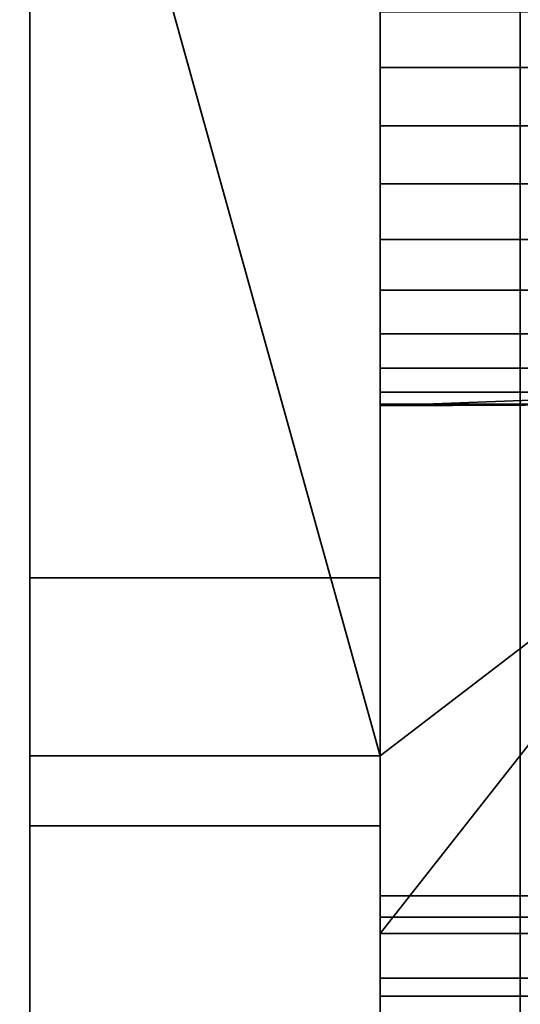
# Model space of a CAD drawing. Header units: millimetres. Extents: x -603 to 3703, y -120 to 193.
# Tile 773 of 938: x 3508.93 to 3512.5, y -33.27 to -26.24. Entities that reach past the tile are written whole.
import ezdxf

# ---------------------------------------------------------------- set-up
doc = ezdxf.new("R2010")
doc.units = ezdxf.units.MM
doc.layers.add('151', color=7, linetype='Continuous', true_color=0xffffff)

# ---------------------------------------------------------------- blocks, each defined once
blk = doc.blocks.new('UG_SURFACE_003')
at = {"layer": '151', "color": 252, "linetype": 'Continuous', "lineweight": 35}
for points in [[(3702.5001, -35, 2213.0001), (3702.5001, 174.4, 2213.0001), (2297.4999, 174.4, 2213.0001), (2297.4999, -35, 2213.0001)], [(2447.5, -35, 2063), (2447.5, 174.4, 2063), (3552.5, 174.4, 2063), (3552.5, -35, 2063)]]:
    blk.add_3dface(points, dxfattribs=at)
blk = doc.blocks.new('UG_SURFACE_162')
at = {"layer": '151', "color": 43, "linetype": 'Continuous', "lineweight": 35}
for points in [[(2490.9999, -49, 2017), (3509.0001, -49, 2017), (3509.0001, 0, 2017), (2490.9999, 0, 2017)], [(3509.0001, 0, 2017), (3509.0001, -49, 2017), (3509.0001, -32, 27), (3509.0001, -22, 27)], [(2490.9999, -47), (2490.9999, -2), (3509.0001, -2), (3509.0001, -47)], [(3509.0001, -47), (3509.0001, -2), (3509.0001, -22.5, 14), (3509.0001, -31.5, 14)], [(3514.0083, -29.5753, 28), (3514.0083, -24.4247, 28), (3511.4999, -21.232, 28), (3511.4999, -32.7679, 28)], [(3511.4999, -32.7679, 28), (3511.4999, -21.232, 28), (3511.4999, -22, 27), (3511.4999, -32, 27)], [(3509.0001, -22, 27), (3509.0001, -32, 27), (3511.4999, -32, 27), (3511.4999, -22, 27)], [(3511.4999, -31.5, 14), (3509.0001, -22.5, 14), (3511.4999, -22.5, 14)], [(3511.4999, -31.5, 14), (3509.0001, -31.5, 14), (3509.0001, -22.5, 14)], [(3511.4999, -22.5, 14), (3514.0083, -24.4247, 14), (3514.0083, -29.5753, 14), (3511.4999, -31.5, 14)], [(3511.4999, -25.2679, 20.5), (3511.4999, -25.011, 21.2909), (3511.4999, -25.0979, 22.118), (3511.4999, -27, 21.5)], [(3511.4999, -25.0979, 22.118), (3511.4999, -25.5137, 22.8383), (3511.4999, -26.1865, 23.3271), (3511.4999, -27, 21.5)], [(3511.4999, -26.5842, 19.5437), (3511.4999, -25.8244, 19.882), (3511.4999, -25.2679, 20.5), (3511.4999, -27, 21.5)], [(3514.1602, -25.8244, 19.882), (3511.4999, -25.8244, 19.882), (3511.4999, -26.5842, 19.5437), (3514.195, -26.5842, 19.5437)], [(3511.4999, -26.1865, 23.3271), (3511.4999, -27, 23.5), (3511.4999, -27.8135, 23.3271), (3511.4999, -27, 21.5)], [(3514.2, -27, 23.5), (3511.4999, -27, 23.5), (3511.4999, -26.1865, 23.3271), (3514.1809, -26.1865, 23.3271)], [(3511.4999, -28.1756, 19.882), (3511.4999, -27.4158, 19.5437), (3511.4999, -26.5842, 19.5437), (3511.4999, -27, 21.5)], [(3514.195, -26.5842, 19.5437), (3511.4999, -26.5842, 19.5437), (3511.4999, -27.4158, 19.5437), (3514.195, -27.4158, 19.5437)], [(3511.4999, -27, 21.5), (3511.4999, -28.989, 21.2909), (3511.4999, -28.7321, 20.5), (3511.4999, -28.1756, 19.882)], [(3511.4999, -27.8135, 23.3271), (3511.4999, -28.4863, 22.8383), (3511.4999, -28.9021, 22.118), (3511.4999, -27, 21.5)], [(3511.4999, -28.9021, 22.118), (3511.4999, -29, 21.5), (3511.4999, -28.989, 21.2909), (3511.4999, -27, 21.5)], [(3514.1809, -27.8135, 23.3271), (3511.4999, -27.8135, 23.3271), (3511.4999, -27, 23.5), (3514.2, -27, 23.5)], [(3514.195, -27.4158, 19.5437), (3511.4999, -27.4158, 19.5437), (3511.4999, -28.1756, 19.882), (3514.1602, -28.1756, 19.882)], [(3514.1363, -28.4863, 22.8383), (3511.4999, -28.4863, 22.8383), (3511.4999, -27.8135, 23.3271), (3514.1809, -27.8135, 23.3271)], [(3514.1602, -28.1756, 19.882), (3511.4999, -28.1756, 19.882), (3511.4999, -28.7321, 20.5), (3514.1137, -28.7321, 20.5)], [(3514.0958, -28.9021, 22.118), (3511.4999, -28.9021, 22.118), (3511.4999, -28.4863, 22.8383), (3514.1363, -28.4863, 22.8383)], [(3514.1137, -28.7321, 20.5), (3511.4999, -28.7321, 20.5), (3511.4999, -28.989, 21.2909), (3514.086, -28.989, 21.2909)], [(3514.0958, -28.9021, 22.118), (3514.086, -28.989, 21.2909), (3511.4999, -29, 21.5)], [(3511.4999, -29, 21.5), (3511.4999, -28.9021, 22.118), (3514.0958, -28.9021, 22.118)], [(3514.086, -28.989, 21.2909), (3511.4999, -28.989, 21.2909), (3511.4999, -29, 21.5)], [(3511.4999, -32.7679, 28), (3513.2158, -32.7679, 28), (3514.0083, -29.5753, 28)], [(3514.0083, -29.5753, 14), (3513.3076, -32.5, 14), (3511.4999, -32.5, 14), (3511.4999, -31.5, 14)], [(3509.0001, -30.2276, 24), (3509.0001, -31.5, 24), (3511.4999, -31.5, 24), (3511.4999, -30.2276, 24)], [(3509.0001, -30.2276, 25), (3509.0001, -30.2276, 24), (3511.4999, -30.2276, 24), (3511.4999, -30.2276, 25)], [(3509.0001, -32, 25), (3509.0001, -30.2276, 25), (3511.4999, -30.2276, 25), (3511.4999, -32, 25)], [(3509.0001, -31.5, 24), (3509.0001, -30.2276, 24), (3509.0001, -30.2276, 25), (3509.0001, -32, 25)], [(3511.4999, -32, 25), (3511.4999, -30.2276, 25), (3511.4999, -30.2276, 24), (3511.4999, -31.5, 24)], [(3509.0001, -31.5, 24), (3509.0001, -31.5, 14), (3511.4999, -31.5, 14), (3511.4999, -31.5, 24)], [(3509.0001, -49, 2), (3509.0001, -47), (3509.0001, -31.5, 14), (3509.0001, -31.5, 24)], [(3509.0001, -31.5, 24), (3509.0001, -32, 25), (3509.0001, -49, 2)], [(3511.4999, -32, 25), (3511.4999, -31.5, 24), (3511.4999, -34.5, 27)], [(3511.4999, -31.5, 24), (3511.4999, -31.5, 14), (3511.4999, -32.6522, 14.7654), (3511.4999, -33.0858, 15.4142)], [(3511.4999, -31.5, 14), (3511.4999, -32.5, 14), (3511.4999, -32.6522, 14.7654)], [(3511.4999, -33.0858, 15.4142), (3511.4999, -33.7346, 15.8478), (3511.4999, -31.5, 24)], [(3511.4999, -33.7346, 15.8478), (3511.4999, -34.5, 16), (3511.4999, -34.5, 27), (3511.4999, -31.5, 24)], [(3509.0001, -32, 27), (3509.0001, -32, 25), (3511.4999, -32, 25), (3511.4999, -32, 27)], [(3509.0001, -32, 25), (3509.0001, -32, 27), (3509.0001, -49, 2017), (3509.0001, -49, 2)], [(3511.4999, -32, 25), (3511.4999, -34.5, 27), (3511.4999, -33.816, 27.1206)], [(3511.4999, -33.816, 27.1206), (3511.4999, -33.2144, 27.4679), (3511.4999, -32, 25)], [(3511.4999, -33.2144, 27.4679), (3511.4999, -32.7679, 28), (3511.4999, -32, 27), (3511.4999, -32, 25)], [(3513.2561, -32.6522, 14.7654), (3511.4999, -32.6522, 14.7654), (3511.4999, -32.5, 14), (3513.3076, -32.5, 14)], [(3513.1006, -33.0858, 15.4142), (3511.4999, -33.0858, 15.4142), (3511.4999, -32.6522, 14.7654), (3513.2561, -32.6522, 14.7654)], [(3513.2158, -32.7679, 28), (3511.4999, -32.7679, 28), (3511.4999, -33.2144, 27.4679), (3513.052, -33.2144, 27.4679)], [(3512.8434, -33.7346, 15.8478), (3511.4999, -33.7346, 15.8478), (3511.4999, -33.0858, 15.4142), (3513.1006, -33.0858, 15.4142)], [(3513.052, -33.2144, 27.4679), (3511.4999, -33.2144, 27.4679), (3511.4999, -33.816, 27.1206), (3512.809, -33.816, 27.1206)]]:
    blk.add_3dface(points, dxfattribs=at)
blk = doc.blocks.new('UG_SURFACE_166')
at = {"layer": '151', "color": 252, "linetype": 'Continuous', "lineweight": 35}
for points in [[(2486.0001, -46.92, 2022.5), (3513.9999, -46.92, 2022.5), (3513.9999, 14.42, 2022.5), (2486.0001, 14.42, 2022.5)], [(2487.5, -46.92, 2020.9999), (2487.5, 14.42, 2020.9999), (3512.5, 14.42, 2020.9999), (3512.5, -46.92, 2020.9999)]]:
    blk.add_3dface(points, dxfattribs=at)

msp = doc.modelspace()

# ---------------------------------------------------------------- linework, layer by layer
at = {"layer": '151', "color": 252, "linetype": 'Continuous', "lineweight": -3, "true_color": 0x939598}
for p, q in [((3512.5, -46.92, 2021), (3512.5, 14.42, 2021)), ((3509, 0, 2017), (3509, -49, 2017)), ((3509, -2), (3509, -47)), ((3511.5, -21.2321, 28), (3511.5, -32.7679, 28)), ((3509, -22, 27), (3509, -32, 27)), ((3511.5, -22, 27), (3511.5, -32, 27)), ((3509, -31.5, 14), (3509, -22.5, 14)), ((3511.5, -30.2276, 25), (3509, -30.2276, 25)), ((3511.5, -30.2276, 24), (3509, -30.2276, 24)), ((3509, -30.2276, 24), (3509, -31.5, 24)), ((3509, -32, 25), (3509, -30.2276, 25)), ((3509, -30.2276, 25), (3509, -30.2276, 24)), ((3511.5, -32, 25), (3511.5, -30.2276, 25)), ((3511.5, -30.2276, 25), (3511.5, -30.2276, 24)), ((3511.5, -30.2276, 24), (3511.5, -31.5, 24)), ((3511.5, -31.5, 14), (3509, -31.5, 14)), ((3511.5, -31.5, 24), (3509, -31.5, 24)), ((3509, -31.5, 24), (3509, -31.5, 14)), ((3511.5, -31.5, 24), (3511.5, -31.5, 14)), ((3511.5, -32.5, 14), (3511.5, -31.5, 14)), ((3511.5, -32, 27), (3509, -32, 27)), ((3511.5, -32, 25), (3509, -32, 25)), ((3509, -32, 27), (3509, -32, 25)), ((3511.5, -32, 27), (3511.5, -32, 25)), ((3513.3076, -32.5, 14), (3511.5, -32.5, 14)), ((3513.2158, -32.7679, 28), (3511.5, -32.7679, 28))]:
    msp.add_line(p, q, dxfattribs=at)
at = {"layer": '151', "color": 252, "linetype": 'Continuous', "lineweight": -3, "true_color": 0x939598, "extrusion": (1, 0, 0)}
msp.add_circle((-27, 21.5, 3511.5), 2, dxfattribs=at)
at = {"layer": '151', "color": 252, "linetype": 'Continuous', "lineweight": -3, "true_color": 0x939598, "extrusion": (-1, 0, 0)}
for centre, start, end in [((34.5, 14, -3511.5), 90, 180), ((34.5, 29, -3511.5), 210, 270)]:
    msp.add_arc(centre, 2, start, end, dxfattribs=at)

# ---------------------------------------------------------------- block references
at = {"layer": '151', "color": 252, "linetype": 'Continuous', "lineweight": -3, "true_color": 0x939598}
for name in ['UG_SURFACE_003', 'UG_SURFACE_166', 'UG_SURFACE_162']:
    msp.add_blockref(name, (0, 0), dxfattribs=at)

doc.saveas('drawing.dxf')
